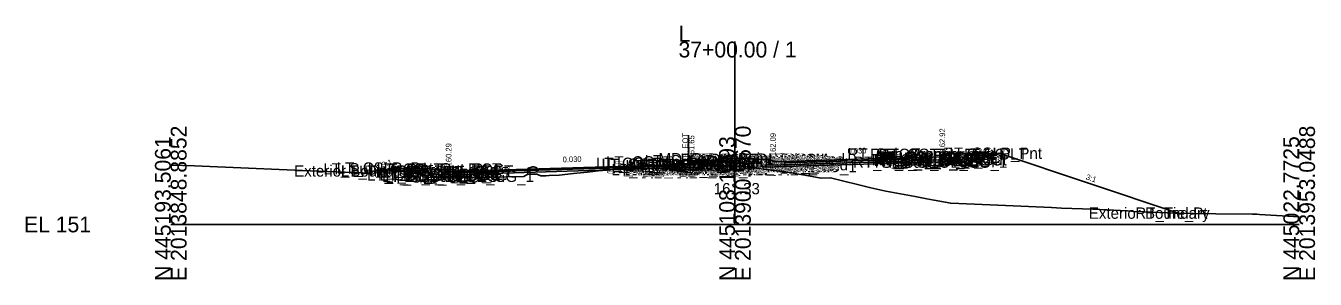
# Model space of a CAD drawing. Extents: x -26 to 4203, y -10 to 9526.
# Drawn here: x 1974.3 to 2202.8, y 6990.3 to 7035.1 of the extents above; entities that cross this region are included whole.
import ezdxf

# ---------------------------------------------------------------- set-up
doc = ezdxf.new("R2010")
doc.units = 0
for name, color, linetype in [('Default', 7, 'Continuous'), ('Exist CMT Pavement', 7, 'Continuous'), ('Exist Cross Section Cell', 7, 'Continuous'), ('Exist XS Center Line Elevation Label', 7, 'Continuous'), ('Exist XS Ground Line', 7, 'Continuous'), ('Prop CMT Conc Surface', 7, 'Continuous'), ('Prop CMT Concrete Structures', 7, 'Continuous'), ('Prop CMT Pvmt Course 1', 7, 'Continuous'), ('Prop CMT Pvmt Course 1 CG', 7, 'Continuous'), ('Prop CMT Pvmt Course 1 Wedge', 7, 'Continuous'), ('Prop CMT Pvmt Course 2', 7, 'Continuous'), ('Prop CMT Pvmt Course 2 Wedge', 7, 'Continuous'), ('Prop CMT Pvmt Course 3', 7, 'Continuous'), ('Prop CMT Pvmt Surface', 7, 'Continuous'), ('Prop CMT Pvmt Wedge Surface 1', 7, 'Continuous'), ('Prop CMT Slope Grass', 7, 'Continuous'), ('Prop CMT Subgrade Earthwork', 7, 'Continuous'), ('Prop XS Hydro Elevations', 7, 'Continuous'), ('Prop XS Label Text', 7, 'Continuous'), ('Prop XS SE Text', 7, 'Continuous'), ('Prop XS Side Slope Text', 7, 'Continuous'), ('Scratch_Level_0', 7, 'Continuous')]:
    doc.layers.add(name, color=color, linetype=linetype)

msp = doc.modelspace()

# ---------------------------------------------------------------- linework, layer by layer
at = {"layer": 'Exist CMT Pavement'}
for p, q in [((2071.41, 7008.99), (2073.88, 7009.27)), ((2073.88, 7009.27), (2075.74, 7009.46)), ((2075.74, 7009.46), (2078, 7009.68)), ((2078, 7009.68), (2080.76, 7009.98)), ((2080.76, 7009.98), (2083.12, 7010.16)), ((2083.12, 7010.16), (2084.79, 7010.3)), ((2084.79, 7010.3), (2086.61, 7010.46)), ((2086.61, 7010.46), (2089.25, 7010.64)), ((2053.25, 7008.3), (2062.59, 7008.5)), ((2062.59, 7008.5), (2063.31, 7008.88)), ((2063.31, 7008.88), (2064.9, 7008.9)), ((2064.9, 7008.9), (2065.62, 7008.58)), ((2065.62, 7008.58), (2067.08, 7008.65)), ((2067.08, 7008.65), (2068.84, 7008.71)), ((2068.84, 7008.71), (2071.41, 7008.99))]:
    msp.add_line(p, q, dxfattribs=at)
at = {"layer": 'Exist Cross Section Cell'}
for p, q in [((2100, 7000), (2100, 7032.35)), ((2000, 7000), (2100, 7000)), ((2100, 7000), (2200, 7000))]:
    msp.add_line(p, q, dxfattribs=at)
at = {"layer": 'Exist XS Ground Line'}
msp.add_lwpolyline([(2000, 7010.46), (2004.19, 7010.35), (2024.69, 7009.46), (2034, 7009.11), (2034.43, 7009.09), (2035.41, 7008.95), (2036, 7009.48), (2039.84, 7009.43), (2041.09, 7009.41), (2042.61, 7009.12), (2048.77, 7008.16), (2049.93, 7008.23), (2056.89, 7008.38), (2062.59, 7008.5), (2063.31, 7008.88), (2064.9, 7008.9), (2065.62, 7008.58), (2066.47, 7008.61), (2067.08, 7008.65), (2068.84, 7008.71), (2071.41, 7008.99), (2073.22, 7009.19), (2073.88, 7009.27), (2074.3, 7009.31), (2075.74, 7009.46), (2077.57, 7009.64), (2078, 7009.68), (2080.76, 7009.98), (2081.8, 7010.06), (2082.79, 7010.13), (2083.12, 7010.16), (2084.79, 7010.3), (2086.02, 7010.41), (2086.61, 7010.46), (2087.6, 7010.53), (2088.41, 7010.58), (2088.91, 7010.62), (2090.25, 7010.71), (2092.23, 7010.77), (2100, 7010.33), (2101.97, 7010.22), (2105.54, 7009.72), (2108.88, 7009.28), (2112.37, 7008.7), (2115.26, 7008.18), (2116.94, 7008.26), (2124.08, 7006.49), (2126.74, 7005.87), (2131.92, 7004.94), (2133.99, 7004.53), (2135.29, 7004.27), (2138.23, 7003.75), (2145.22, 7003.46), (2156.13, 7002.97), (2157.85, 7002.87), (2163.41, 7002.7), (2169.56, 7002.39), (2170.69, 7002.31), (2172.53, 7002.22), (2177.96, 7002.01), (2181.28, 7001.93), (2185.24, 7001.9), (2191.73, 7001.81), (2192.51, 7001.79), (2192.99, 7001.77), (2200, 7001.32)], dxfattribs=at)
at = {"layer": 'Prop CMT Conc Surface'}
for points in [[(2108.75, 7011.15), (2106.75, 7011.09), (2106.75, 7011.26), (2106, 7011.51)], [(2134.75, 7011.94), (2136.75, 7011.92)], [(2136.75, 7011.92), (2136.75, 7012.41), (2137.25, 7012.41)], [(2141.25, 7012.51), (2146.25, 7012.6)], [(2044.75, 7009.88), (2039.75, 7009.98)], [(2049.25, 7009.29), (2049.25, 7009.79), (2048.75, 7009.79)], [(2051.25, 7009.43), (2049.25, 7009.29)], [(2091.25, 7010.63), (2092, 7010.65), (2092, 7010.82), (2092.76, 7011.07)]]:
    msp.add_lwpolyline(points, dxfattribs=at)
at = {"layer": 'Prop CMT Concrete Structures'}
for p, q in [((2063.33, 7009.96), (2063.31, 7009.79)), ((2064.09, 7010.17), (2063.33, 7009.96)), ((2064.33, 7010.22), (2064.09, 7010.17)), ((2064.89, 7010.01), (2064.33, 7010.22)), ((2064.9, 7009.84), (2064.89, 7010.01))]:
    msp.add_line(p, q, dxfattribs=at)
for points in [[(2108.75, 7011.15), (2106.75, 7011.09), (2106.75, 7011.26), (2106, 7011.51)], [(2106, 7011.51), (2106, 7010.49)], [(2134.75, 7011.94), (2136.75, 7011.92), (2136.75, 7012.41), (2137.25, 7012.41)], [(2137.25, 7012.41), (2137.25, 7011.43), (2134.75, 7011.35)], [(2134.75, 7011.35), (2134.75, 7011.94)], [(2146.25, 7012.6), (2141.25, 7012.51)], [(2141.25, 7012.51), (2141.25, 7012.17)], [(2141.25, 7012.17), (2146.25, 7012.27)], [(2146.25, 7012.27), (2146.25, 7012.6)], [(2039.75, 7009.65), (2039.75, 7009.98)], [(2039.75, 7009.98), (2044.75, 7009.88)], [(2044.75, 7009.55), (2039.75, 7009.65)], [(2044.75, 7009.88), (2044.75, 7009.55)], [(2051.25, 7009.43), (2049.25, 7009.29), (2049.25, 7009.79), (2048.75, 7009.79)], [(2048.75, 7009.79), (2048.75, 7008.77), (2051.25, 7008.85)], [(2051.25, 7008.85), (2051.25, 7009.43)], [(2063.31, 7009.79), (2064.9, 7009.84)], [(2091.25, 7010.63), (2092, 7010.65), (2092, 7010.82), (2092.76, 7011.07)], [(2091.25, 7010.05), (2091.25, 7010.63)], [(2092.76, 7010.09), (2091.25, 7010.05)], [(2092.76, 7011.07), (2092.76, 7010.09)], [(2106, 7010.49), (2108.75, 7010.57)], [(2108.75, 7010.57), (2108.75, 7011.15)]]:
    msp.add_lwpolyline(points, dxfattribs=at)
at = {"layer": 'Prop CMT Pvmt Course 1'}
for points in [[(2108.75, 7011.15), (2134.75, 7011.94)], [(2134.75, 7011.69), (2108.75, 7010.9)], [(2134.75, 7011.94), (2134.75, 7011.69)], [(2091.25, 7010.63), (2051.25, 7009.43)], [(2051.25, 7009.18), (2091.25, 7010.38)], [(2051.25, 7009.43), (2051.25, 7009.18)], [(2063.31, 7009.54), (2063.31, 7009.79)], [(2063.31, 7009.54), (2063.31, 7009.79)], [(2063.31, 7009.67), (2063.31, 7009.54), (2063.31, 7009.54)], [(2064.9, 7009.59), (2064.9, 7009.84)], [(2064.9, 7009.59), (2064.9, 7009.84)], [(2064.9, 7009.71), (2064.9, 7009.59), (2064.9, 7009.59)], [(2091.25, 7010.38), (2091.25, 7010.63)], [(2091.25, 7010.38), (2091.25, 7010.38), (2091.25, 7010.38)], [(2108.75, 7010.9), (2108.75, 7011.15)], [(2108.75, 7010.9), (2108.75, 7010.9), (2108.75, 7010.9)]]:
    msp.add_lwpolyline(points, dxfattribs=at)
at = {"layer": 'Prop CMT Pvmt Course 1 CG'}
for points in [[(2134.75, 7011.35), (2137.75, 7011.44), (2138.07, 7011.12)], [(2091.25, 7010.05), (2093.26, 7010.11), (2093.58, 7009.78)], [(2091.25, 7009.71), (2091.25, 7010.05)], [(2093.58, 7009.78), (2091.25, 7009.71)], [(2108.75, 7010.57), (2105.5, 7010.47), (2105.16, 7010.13)], [(2105.16, 7010.13), (2108.75, 7010.24)], [(2108.75, 7010.24), (2108.75, 7010.57)], [(2134.75, 7011.02), (2134.75, 7011.35)], [(2138.07, 7011.12), (2134.75, 7011.02)], [(2051.25, 7008.85), (2048.25, 7008.76), (2047.91, 7008.41)], [(2047.91, 7008.41), (2053.25, 7008.57)], [(2051.25, 7008.51), (2051.25, 7008.85)]]:
    msp.add_lwpolyline(points, dxfattribs=at)
at = {"layer": 'Prop CMT Pvmt Course 1 Wedge'}
for points in [[(2063.31, 7009.67), (2063.31, 7009.54)], [(2064.9, 7009.71), (2064.9, 7009.59)]]:
    msp.add_lwpolyline(points, dxfattribs=at)
at = {"layer": 'Prop CMT Pvmt Course 2'}
for points in [[(2108.75, 7010.9), (2134.75, 7011.69)], [(2134.75, 7011.69), (2134.75, 7011.35)], [(2091.25, 7010.38), (2051.25, 7009.18)], [(2051.25, 7008.85), (2091.25, 7010.05)], [(2051.25, 7009.18), (2051.25, 7008.85)], [(2063.31, 7009.21), (2063.31, 7009.54)], [(2064.9, 7009.26), (2064.9, 7009.59)], [(2091.25, 7010.05), (2091.25, 7010.38)], [(2134.75, 7011.35), (2108.75, 7010.57)], [(2108.75, 7010.57), (2108.75, 7010.9)]]:
    msp.add_lwpolyline(points, dxfattribs=at)
at = {"layer": 'Prop CMT Pvmt Course 2 Wedge'}
for points in [[(2063.31, 7009.54), (2063.31, 7009.21)], [(2064.9, 7009.59), (2064.9, 7009.26)]]:
    msp.add_lwpolyline(points, dxfattribs=at)
at = {"layer": 'Prop CMT Pvmt Course 3'}
msp.add_line((2089.25, 7009.65), (2089.25, 7010.05), dxfattribs=at)
for points in [[(2091.25, 7010.05), (2051.25, 7008.85)], [(2089.25, 7009.65), (2091.25, 7009.71)], [(2091.25, 7009.71), (2091.25, 7010.05)], [(2108.75, 7010.57), (2134.75, 7011.35)], [(2134.75, 7011.02), (2108.75, 7010.24)], [(2108.75, 7010.24), (2108.75, 7010.57)], [(2134.75, 7011.35), (2134.75, 7011.02)], [(2051.25, 7008.85), (2051.25, 7008.51)]]:
    msp.add_lwpolyline(points, dxfattribs=at)
at = {"layer": 'Prop CMT Pvmt Surface'}
for points in [[(2108.75, 7011.15), (2134.75, 7011.94)], [(2091.25, 7010.63), (2051.25, 7009.43)]]:
    msp.add_lwpolyline(points, dxfattribs=at)
at = {"layer": 'Prop CMT Pvmt Wedge Surface 1'}
for points in [[(2063.31, 7009.79), (2063.31, 7009.54), (2063.31, 7009.54), (2063.31, 7009.67)], [(2064.9, 7009.84), (2064.9, 7009.59), (2064.9, 7009.59), (2064.9, 7009.71)]]:
    msp.add_lwpolyline(points, dxfattribs=at)
at = {"layer": 'Prop CMT Slope Grass'}
for points in [[(2092.76, 7011.07), (2099.38, 7011.64)], [(2106, 7011.51), (2099.38, 7011.64)], [(2137.25, 7012.41), (2146.75, 7012.6)], [(2146.75, 7012.6), (2178.57, 7002)], [(2039.25, 7009.98), (2037.68, 7009.46)], [(2048.75, 7009.79), (2039.25, 7009.98)]]:
    msp.add_lwpolyline(points, dxfattribs=at)
at = {"layer": 'Prop CMT Subgrade Earthwork'}
for p, q in [((2089.25, 7010.64), (2089.25, 7009.65)), ((2053.25, 7008.57), (2053.25, 7008.3))]:
    msp.add_line(p, q, dxfattribs=at)
for points in [[(2103.73, 7011.56), (2105.16, 7010.13)], [(2134.75, 7011.02), (2138.07, 7011.12), (2139.41, 7012.46)], [(2053.25, 7008.57), (2047.91, 7008.41), (2046.48, 7009.84)], [(2091.25, 7009.71), (2089.25, 7009.65)], [(2093.58, 7009.78), (2091.25, 7009.71)], [(2091.25, 7009.71), (2091.25, 7009.71)], [(2091.25, 7009.71), (2091.25, 7009.71)], [(2095.07, 7011.27), (2093.58, 7009.78)], [(2105.16, 7010.13), (2108.75, 7010.24)], [(2108.75, 7010.24), (2134.75, 7011.02)], [(2108.75, 7010.24), (2108.75, 7010.24)], [(2108.75, 7010.24), (2108.75, 7010.24)], [(2134.75, 7011.02), (2134.75, 7011.02)], [(2051.25, 7008.51), (2051.25, 7008.51)]]:
    msp.add_lwpolyline(points, dxfattribs=at)
at = {"layer": 'Prop XS Label Text'}
msp.add_line((2091.79, 7015.78), (2091.79, 7010.78), dxfattribs=at)

# ---------------------------------------------------------------- texts
at = {"layer": 'Default'}
msp.add_text('-', height=0.0001, dxfattribs=at).set_placement((2000, 7000))
at = {"layer": 'Exist Cross Section Cell'}
for s, p in [('L', (2090, 7032.35)), ('37+00.00 / 1', (2090, 7029.55)), ('EL 151', (1974, 6998.6))]:
    msp.add_text(s, height=2.8, dxfattribs=at).set_placement(p)
for s, p in [('E 2013848.8852', (2002.8, 6990)), ('E 2013900.9670', (2102.8, 6990)), ('E 2013953.0488', (2202.8, 6990)), ('N 445193.5061', (2000, 6990)), ('N 445108.1393', (2100, 6990)), ('N 445022.7725', (2200, 6990))]:
    msp.add_text(s, height=2.8, rotation=90, dxfattribs=at).set_placement(p)
at = {"layer": 'Exist XS Center Line Elevation Label'}
msp.add_text('161.33', height=2, dxfattribs=at).set_placement((2096.23, 7005.33))
at = {"layer": 'Prop XS Hydro Elevations'}
for s, p in [('162.09', (2107.25, 7012.09)), ('162.92', (2137.25, 7012.92)), ('160.29', (2049.75, 7010.29)), ('161.65', (2092.81, 7011.68))]:
    msp.add_text(s, height=1, rotation=90, dxfattribs=at).set_placement(p)
at = {"layer": 'Prop XS Label Text'}
msp.add_text('E. EOT', height=1, rotation=90, dxfattribs=at).set_placement((2091.69, 7011.8))
at = {"layer": 'Prop XS SE Text'}
for p in [(2069.47, 7010.98), (2119.97, 7012.49)]:
    msp.add_text('0.030', height=1, rotation=1.7183, dxfattribs=at).set_placement(p)
at = {"layer": 'Prop XS Side Slope Text'}
for rotation, p in [(18.4349, (2037.57, 7010.03)), (341.5651, (2162.11, 7007.98))]:
    msp.add_text('3:1', height=1, rotation=rotation, dxfattribs=at).set_placement(p)
at = {"layer": 'Scratch_Level_0'}
for s, p in [('LT_CG_Top_Face_Med', (2075.37, 7009.82)), ('LT_CG_Top_Gut_Med', (2076.35, 7009.65)), ('LT_CG_Top_BOC_Med', (2077.15, 7010.07)), ('LT_PV2_OEEOP', (2080.56, 7009.38)), ('LT_PV2_IEEOP', (2081.2, 7009.38)), ('LT_PV2_PGL', (2082.46, 7009.38)), ('LT_PV1_PGL', (2083.03, 7009.63)), ('LT_Sub_DLT_In', (2084.01, 7010.27)), ('MD_Crown Point', (2086.45, 7010.64)), ('RT_CG_Top_BOC_Med', (2090.35, 7010.51)), ('RT_CG_Bot BOC In', (2091.84, 7009.49)), ('RT_CG_Top_BOC In', (2091.97, 7010.51)), ('RT_CG_Top FOC In', (2092.61, 7010.26)), ('RT_Sub_DLT_In', (2092.63, 7010.56)), ('RT_CG_Top_Gut In', (2092.64, 7010.09)), ('RT_CG1_Shelf_In', (2093.63, 7009.47)), ('RT_CG_Bot_IE_Med', (2094.77, 7009.57)), ('RT_PV2_OEEOP', (2098.01, 7009.9)), ('RT_PV3_OEEOP', (2098.01, 7009.57)), ('RT_PV2_IEEOP', (2098.66, 7009.9)), ('RT_PV2_PGL', (2099.92, 7009.9)), ('RT_PV1_PGL', (2100.48, 7010.15)), ('RT_Sub_Trench_Out_DLT', (2119.93, 7011.46)), ('RT_Sub_OEOT_CG_1', (2120.92, 7010.02)), ('RT_CG_Top_Face', (2123.96, 7011.41)), ('RT_CG1_Shelf_Out', (2124.25, 7010.44)), ('RT_CG_Bot_IE', (2124.62, 7010.35)), ('RT_Sub_OEOT', (2124.78, 7010.02)), ('RT_PV2_OEOT', (2124.88, 7010.69)), ('RT_PV3_OEOT', (2124.88, 7010.35)), ('RT_CG_Top_Gut', (2124.94, 7010.92)), ('RT_PV1_OEOT', (2125.44, 7010.94)), ('RT_CG_Top_BOC', (2125.49, 7011.41)), ('RT_CG_Bot_BOC', (2125.52, 7010.43)), ('RT_Sub_OEOP', (2128.14, 7010.12)), ('RT_CSLP_Pnt', (2136.88, 7011.6)), ('Exterior Boundary', (2021.86, 7008.47)), ('LT_Sub_Trench_Out_DLT', (2027.05, 7008.84)), ('LT_CSLP_Pnt', (2029.42, 7008.98)), ('LT_Tie_Pt', (2030.16, 7008.47)), ('LT_CG1_Shelf_Out', (2034.8, 7007.76)), ('LT_CG_Top_Face', (2036.51, 7008.79)), ('LT_CG_Top_BOC', (2037.03, 7008.79)), ('LT_CG_Bot_BOC', (2037.06, 7007.77)), ('LT_Sub_OEOT_CG_1', (2037.47, 7007.51)), ('LT_CG_Top_Gut', (2037.49, 7008.29)), ('LT_Sub_OEOP', (2038.02, 7007.41)), ('LT_CG_Bot_IE', (2041.16, 7007.85)), ('LT_Sub_OEOT', (2041.33, 7007.51)), ('LT_PV2_OEOT', (2041.42, 7008.18)), ('LT_PV3_OEOT', (2041.42, 7007.85)), ('LT_PV1_OEOT', (2041.99, 7008.43)), ('LT_CG_Bot_BOC_Med', (2077.18, 7009.09)), ('LT_CG_Bot_IE_Med', (2077.31, 7009.05)), ('LT_Sub_IEOT_CG_1', (2078.12, 7008.71)), ('LT_Sub_OEEOP', (2080.46, 7008.71)), ('LT_PV3_OEEOP', (2080.56, 7009.05)), ('LT_Sub_IEEOP', (2081.11, 7008.71)), ('LT_CG1_Shelf_In', (2081.43, 7009.11)), ('LT_Sub_PGL', (2082.37, 7008.71)), ('LT_Sub_IEOP', (2084.34, 7008.78)), ('RT_Sub_IEOT_CG_1', (2095.57, 7009.24)), ('RT_Sub_IEOP', (2095.87, 7009.13)), ('RT_Sub_OEEOP', (2097.92, 7009.24)), ('RT_Sub_IEEOP', (2098.56, 7009.24)), ('RT_Sub_PGL', (2099.82, 7009.24)), ('Exterior Boundary', (2162.71, 7001)), ('RT_Tie_Pt', (2170.97, 7001))]:
    msp.add_text(s, height=2, dxfattribs=at).set_placement(p)

doc.saveas('drawing.dxf')
